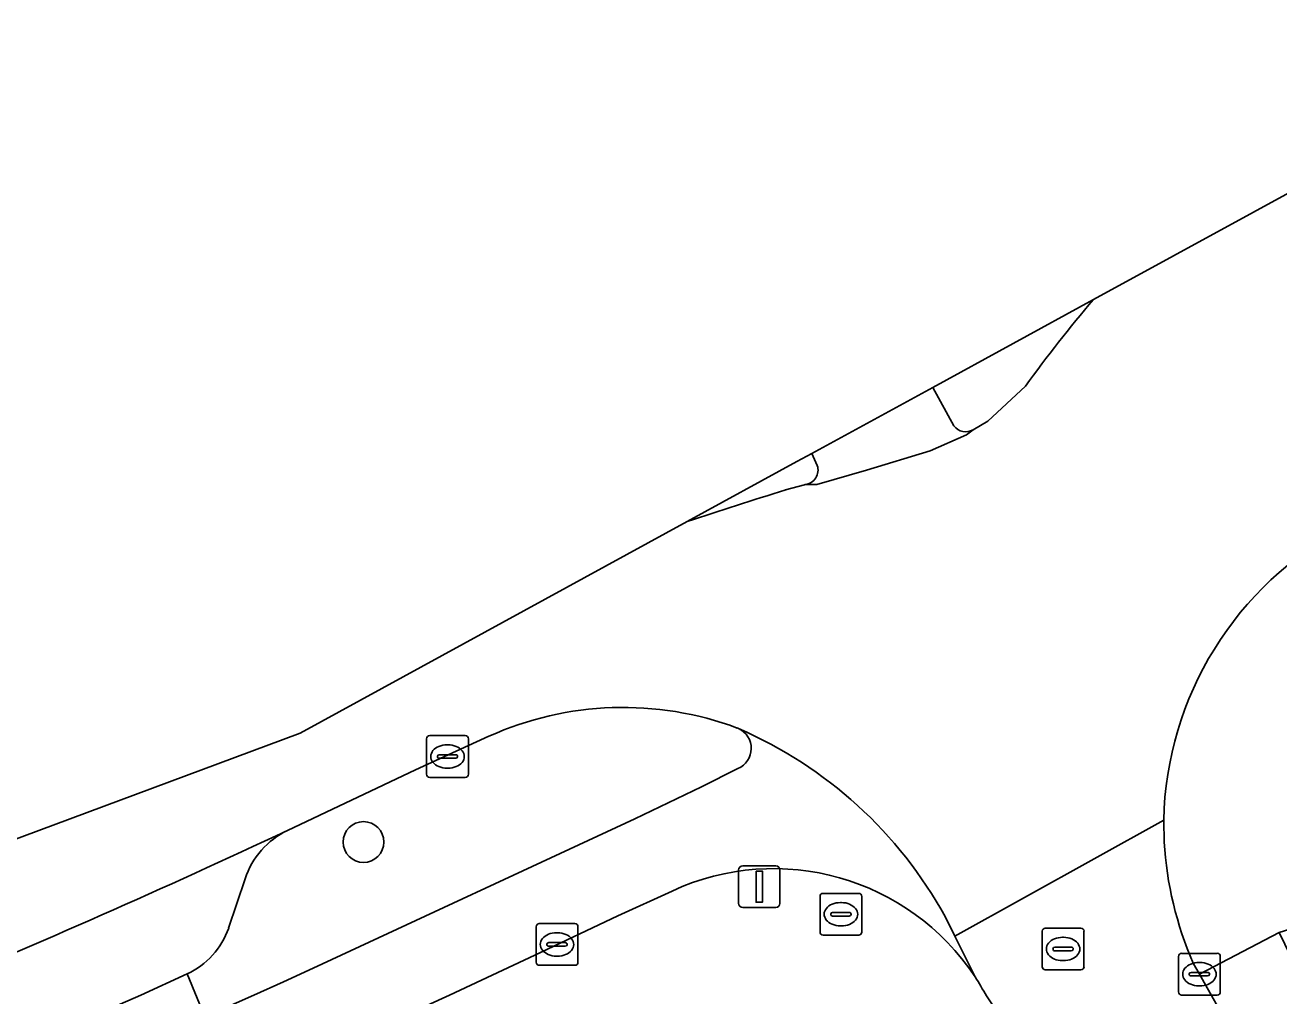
# Model space of a CAD drawing. Extents: x 162073 to 163043, y 381818 to 382561.
# Drawn here: x 162299.86 to 162329.9, y 382499.98 to 382523.25 of the extents above; entities that cross this region are included whole.
import ezdxf

# ---------------------------------------------------------------- set-up
doc = ezdxf.new("R2010")
doc.units = 0
for name, color, linetype in [('IMGEO_Berm_groen', 7, 'Continuous'), ('IMGEO_Berm_open', 7, 'Continuous'), ('IMGEO_Boom', 7, 'Continuous'), ('IMGEO_Brandkraan', 7, 'Continuous'), ('IMGEO_Fietspad_open', 7, 'Continuous'), ('IMGEO_Groenvoorziening', 7, 'Continuous'), ('IMGEO_Kolk', 7, 'Continuous'), ('IMGEO_Lichtmast', 7, 'Continuous'), ('IMGEO_Parkeervlak_open', 7, 'Continuous'), ('IMGEO_Rijbaan_lokaal_gesloten', 7, 'Continuous'), ('IMGEO_Rioolput', 7, 'Continuous'), ('IMGEO_Voetpad_open', 7, 'Continuous')]:
    doc.layers.add(name, color=color, linetype=linetype)

msp = doc.modelspace()

# ---------------------------------------------------------------- linework, layer by layer
at = {"layer": 'IMGEO_Berm_groen'}
for points in [[(162325.454, 382516.669), (162321.604, 382514.564), (162322.113, 382513.642)], [(162322.572, 382513.546), (162322.926, 382513.755), (162323.828, 382514.592)], [(162318.707, 382512.98), (162318.346, 382512.783), (162315.724, 382511.35)], [(162318.838, 382512.692), (162318.707, 382512.98)], [(162318.081, 382512.105), (162318.53, 382512.229), (162318.548, 382512.234)], [(162310.974, 382506.203), (162309.211, 382505.398), (162306.151, 382503.946)], [(162316.955, 382506.386), (162316.923, 382506.4)], [(162314.47, 382504.224), (162316.067, 382504.988), (162316.939, 382505.429)], [(162303.745, 382500.504), (162304.166, 382499.477), (162305.342, 382500), (162306.053, 382500.32), (162306.763, 382500.643), (162314.47, 382504.224)], [(162305.131, 382502.784), (162304.739, 382501.603)]]:
    msp.add_lwpolyline(points, dxfattribs=at)
for centre, radius, start, end in [((162348.707, 382496.792), 30.591, 139.4769, 144.4182), ((162322.396, 382513.851), 0.352, 216.385, 299.9887), ((162318.508, 382512.58), 0.348, 276.5967, 18.7203), ((162350.004, 382408.425), 108.483, 107.11343, 108.42053), ((162314.188, 382499.066), 7.827, 69.5486, 114.2447), ((162316.731, 382505.911), 0.525, 293.3695, 64.7149), ((162307.003, 382502.17), 1.97, 115.616, 161.8309), ((162302.932, 382502.239), 1.916, 295.1206, 340.6233)]:
    msp.add_arc(centre, radius, start, end, dxfattribs=at)
at = {"layer": 'IMGEO_Berm_open'}
msp.add_lwpolyline([(162304.166, 382499.477), (162303.745, 382500.504), (162302.635, 382500)], dxfattribs=at)
msp.add_arc((162238.249, 382643.061), 156.882, 287.88577, 294.23047, dxfattribs=at)
at = {"layer": 'IMGEO_Boom'}
msp.add_circle((162307.969, 382503.667), 0.489, dxfattribs=at)
at = {"layer": 'IMGEO_Brandkraan'}
for p, q in [((162318.904, 382501.51), (162318.904, 382502.362)), ((162318.979, 382502.436), (162319.831, 382502.436)), ((162319.392, 382502.216), (162319.417, 382502.216)), ((162319.905, 382502.362), (162319.905, 382501.51)), ((162319.163, 382501.93), (162319.163, 382501.942)), ((162319.206, 382501.979), (162319.604, 382501.979)), ((162319.647, 382501.942), (162319.647, 382501.93)), ((162319.601, 382501.893), (162319.203, 382501.893)), ((162319.415, 382501.656), (162319.39, 382501.656)), ((162319.831, 382501.436), (162318.979, 382501.436))]:
    msp.add_line(p, q, dxfattribs=at)
for points in [[(162318.904, 382501.51), (162318.904, 382502.362)], [(162318.979, 382502.436), (162319.831, 382502.436)], [(162319.905, 382502.362), (162319.905, 382501.51)], [(162319.831, 382501.436), (162318.979, 382501.436)]]:
    msp.add_lwpolyline(points, dxfattribs=at)
for centre, radius, start, end in [((162318.981, 382502.36), 0.0765, 91.552, 178.448), ((162318.981, 382502.36), 0.0765, 91.552, 178.448), ((162319.829, 382502.36), 0.0765, 1.552, 88.448), ((162319.829, 382502.36), 0.0765, 1.552, 88.448), ((162319.203, 382501.939), 0.0403, 85.8775, 175.7526), ((162319.2, 382501.929), 0.0366, 178.938, 274.7102), ((162319.604, 382501.936), 0.043, 264.8664, 352.4533), ((162319.608, 382501.941), 0.0386, 1.7309, 96.639), ((162318.981, 382501.512), 0.0765, 181.552, 268.448), ((162318.981, 382501.512), 0.0765, 181.552, 268.448), ((162319.829, 382501.512), 0.0765, 271.552, 358.448), ((162319.829, 382501.512), 0.0765, 271.552, 358.448)]:
    msp.add_arc(centre, radius, start, end, dxfattribs=at)
for centre, major_axis, ratio, start_param, end_param in [((162319.391, 382501.936), (-0.387, 0.002), 0.722429, 4.712389, 7.853982), ((162319.416, 382501.936), (-0.39, 0.002), 0.717154, 1.570796, 4.712389)]:
    msp.add_ellipse(centre, major_axis=major_axis, ratio=ratio, start_param=start_param, end_param=end_param, dxfattribs=at)
at = {"layer": 'IMGEO_Fietspad_open'}
for points in [[(162321.604, 382514.564), (162318.707, 382512.98), (162318.838, 382512.692)], [(162322.113, 382513.642), (162321.604, 382514.564)], [(162318.548, 382512.234), (162318.83, 382512.234), (162320.021, 382512.58), (162321.542, 382513.039), (162322.411, 382513.429), (162322.572, 382513.546)], [(162316.939, 382505.429), (162316.067, 382504.988), (162314.47, 382504.224), (162306.763, 382500.643), (162306.053, 382500.32), (162305.342, 382500), (162304.166, 382499.477)], [(162307.591, 382498.885), (162310.026, 382500), (162312.071, 382500.958), (162314.061, 382501.896), (162315.361, 382502.491)], [(162322.617, 382500.435), (162322.132, 382501.412), (162321.901, 382501.878)]]:
    msp.add_lwpolyline(points, dxfattribs=at)
for centre, radius, start, end in [((162322.396, 382513.851), 0.352, 216.385, 299.9887), ((162318.508, 382512.58), 0.348, 276.5967, 18.7203), ((162316.731, 382505.911), 0.525, 293.3695, 64.7149), ((162312.832, 382496.896), 10.347, 28.785, 66.5202), ((162317.795, 382497.248), 5.781, 33.4631, 114.8966)]:
    msp.add_arc(centre, radius, start, end, dxfattribs=at)
at = {"layer": 'IMGEO_Groenvoorziening'}
for points in [[(162333.722, 382493.641), (162329.903, 382501.496), (162327.992, 382500.499)], [(162327.992, 382500.499), (162330.884, 382495.357)]]:
    msp.add_lwpolyline(points, dxfattribs=at)
at = {"layer": 'IMGEO_Kolk'}
for p, q in [((162309.481, 382505.291), (162309.481, 382506.143)), ((162309.556, 382506.217), (162310.408, 382506.217)), ((162310.482, 382506.143), (162310.482, 382505.291)), ((162309.969, 382505.997), (162309.994, 382505.997)), ((162309.74, 382505.711), (162309.74, 382505.723)), ((162310.178, 382505.674), (162309.78, 382505.674)), ((162309.783, 382505.76), (162310.181, 382505.76)), ((162310.224, 382505.723), (162310.224, 382505.711)), ((162309.992, 382505.437), (162309.967, 382505.437)), ((162310.408, 382505.217), (162309.556, 382505.217)), ((162312.104, 382500.786), (162312.104, 382501.638)), ((162312.179, 382501.712), (162313.031, 382501.712)), ((162313.105, 382501.638), (162313.105, 382500.786)), ((162312.592, 382501.492), (162312.617, 382501.492)), ((162312.363, 382501.206), (162312.363, 382501.218)), ((162312.801, 382501.169), (162312.403, 382501.169)), ((162312.406, 382501.255), (162312.804, 382501.255)), ((162312.847, 382501.218), (162312.847, 382501.206)), ((162312.615, 382500.932), (162312.59, 382500.932)), ((162327.491, 382500.073), (162327.491, 382500.925)), ((162327.566, 382500.999), (162328.418, 382500.999)), ((162327.979, 382500.779), (162328.004, 382500.779)), ((162328.492, 382500.925), (162328.492, 382500.073)), ((162313.031, 382500.712), (162312.179, 382500.712)), ((162327.75, 382500.493), (162327.75, 382500.505)), ((162328.188, 382500.456), (162327.79, 382500.456)), ((162327.793, 382500.542), (162328.191, 382500.542)), ((162328.234, 382500.505), (162328.234, 382500.493)), ((162328.002, 382500.219), (162327.977, 382500.219)), ((162328.418, 382499.999), (162327.566, 382499.999))]:
    msp.add_line(p, q, dxfattribs=at)
for points in [[(162309.481, 382505.291), (162309.481, 382506.143)], [(162309.556, 382506.217), (162310.408, 382506.217)], [(162310.482, 382506.143), (162310.482, 382505.291)], [(162310.408, 382505.217), (162309.556, 382505.217)], [(162312.104, 382500.786), (162312.104, 382501.638)], [(162312.179, 382501.712), (162313.031, 382501.712)], [(162313.105, 382501.638), (162313.105, 382500.786)], [(162327.491, 382500.073), (162327.491, 382500.925)], [(162327.566, 382500.999), (162328.418, 382500.999)], [(162328.492, 382500.925), (162328.492, 382500.073)], [(162313.031, 382500.712), (162312.179, 382500.712)], [(162328.418, 382499.999), (162327.566, 382499.999)]]:
    msp.add_lwpolyline(points, dxfattribs=at)
for centre, radius, start, end in [((162309.558, 382506.141), 0.0765, 91.552, 178.448), ((162309.558, 382506.141), 0.0765, 91.552, 178.448), ((162310.406, 382506.141), 0.0765, 1.552, 88.448), ((162310.406, 382506.141), 0.0765, 1.552, 88.448), ((162309.78, 382505.72), 0.0403, 85.8775, 175.7526), ((162309.777, 382505.71), 0.0366, 178.938, 274.7102), ((162310.181, 382505.717), 0.043, 264.8664, 352.4533), ((162310.185, 382505.722), 0.0386, 1.7309, 96.639), ((162309.558, 382505.293), 0.0765, 181.552, 268.448), ((162309.558, 382505.293), 0.0765, 181.552, 268.448), ((162310.406, 382505.293), 0.0765, 271.552, 358.448), ((162310.406, 382505.293), 0.0765, 271.552, 358.448), ((162312.181, 382501.636), 0.0765, 91.552, 178.448), ((162312.181, 382501.636), 0.0765, 91.552, 178.448), ((162313.029, 382501.636), 0.0765, 1.552, 88.448), ((162313.029, 382501.636), 0.0765, 1.552, 88.448), ((162312.403, 382501.215), 0.0403, 85.8775, 175.7526), ((162312.4, 382501.205), 0.0366, 178.938, 274.7102), ((162312.804, 382501.212), 0.043, 264.8664, 352.4533), ((162312.808, 382501.217), 0.0386, 1.7309, 96.639), ((162312.181, 382500.788), 0.0765, 181.552, 268.448), ((162312.181, 382500.788), 0.0765, 181.552, 268.448), ((162313.029, 382500.788), 0.0765, 271.552, 358.448), ((162313.029, 382500.788), 0.0765, 271.552, 358.448), ((162327.568, 382500.923), 0.0765, 91.552, 178.448), ((162327.568, 382500.923), 0.0765, 91.552, 178.448), ((162328.416, 382500.923), 0.0765, 1.552, 88.448), ((162328.416, 382500.923), 0.0765, 1.552, 88.448), ((162327.79, 382500.502), 0.0403, 85.8775, 175.7526), ((162327.787, 382500.492), 0.0366, 178.938, 274.7102), ((162328.191, 382500.499), 0.043, 264.8664, 352.4533), ((162328.195, 382500.504), 0.0386, 1.7309, 96.639), ((162327.568, 382500.075), 0.0765, 181.552, 268.448), ((162327.568, 382500.075), 0.0765, 181.552, 268.448), ((162328.416, 382500.075), 0.0765, 271.552, 358.448), ((162328.416, 382500.075), 0.0765, 271.552, 358.448)]:
    msp.add_arc(centre, radius, start, end, dxfattribs=at)
for centre, major_axis, ratio, start_param, end_param in [((162309.968, 382505.717), (-0.387, 0.002), 0.722429, 4.712389, 7.853982), ((162309.993, 382505.717), (-0.39, 0.002), 0.717154, 1.570796, 4.712389), ((162312.591, 382501.212), (-0.387, 0.002), 0.722429, 4.712389, 7.853982), ((162312.616, 382501.212), (-0.39, 0.002), 0.717154, 1.570796, 4.712389), ((162327.978, 382500.499), (-0.387, 0.002), 0.722429, 4.712389, 7.853982), ((162328.003, 382500.499), (-0.39, 0.002), 0.717154, 1.570796, 4.712389)]:
    msp.add_ellipse(centre, major_axis=major_axis, ratio=ratio, start_param=start_param, end_param=end_param, dxfattribs=at)
at = {"layer": 'IMGEO_Lichtmast'}
for p, q in [((162316.953, 382502.197), (162316.953, 382502.997)), ((162316.953, 382502.997), (162316.953, 382502.197)), ((162317.053, 382503.097), (162317.843, 382503.097)), ((162317.843, 382503.097), (162317.053, 382503.097)), ((162317.943, 382502.997), (162317.943, 382502.197)), ((162317.943, 382502.197), (162317.943, 382502.997)), ((162317.843, 382502.097), (162317.053, 382502.097)), ((162317.053, 382502.097), (162317.843, 382502.097))]:
    msp.add_line(p, q, dxfattribs=at)
msp.add_lwpolyline([(162317.373, 382502.972), (162317.523, 382502.972), (162317.523, 382502.222), (162317.373, 382502.222), (162317.373, 382502.972)], dxfattribs=at)
for centre, start, end in [((162317.053, 382502.997), 90, 180), ((162317.053, 382502.997), 90, 180), ((162317.843, 382502.997), 0, 90), ((162317.843, 382502.997), 360, 90), ((162317.053, 382502.197), 180, 270), ((162317.053, 382502.197), 180, 270), ((162317.843, 382502.197), 270, 0), ((162317.843, 382502.197), 270, 0)]:
    msp.add_arc(centre, 0.1, start, end, dxfattribs=at)
at = {"layer": 'IMGEO_Parkeervlak_open'}
for points in [[(162304.739, 382501.603), (162305.131, 382502.784)], [(162302.635, 382500), (162303.745, 382500.504)]]:
    msp.add_lwpolyline(points, dxfattribs=at)
for centre, radius, start, end in [((162218.23, 382691.119), 206.795, 292.45218, 295.16097), ((162307.003, 382502.17), 1.97, 115.616, 161.8309), ((162302.932, 382502.239), 1.916, 295.1206, 340.6233), ((162238.249, 382643.061), 156.882, 287.88577, 294.23047)]:
    msp.add_arc(centre, radius, start, end, dxfattribs=at)
at = {"layer": 'IMGEO_Rijbaan_lokaal_gesloten'}
for points in [[(162390.424, 382547.177), (162388.63, 382547.92), (162387.156, 382548.53), (162379.056, 382551.861), (162376.977, 382552.716), (162374.994, 382553.502), (162335.121, 382521.954), (162325.454, 382516.669)], [(162323.828, 382514.592), (162322.926, 382513.755), (162322.572, 382513.546), (162322.411, 382513.429), (162321.542, 382513.039), (162320.021, 382512.58), (162318.83, 382512.234), (162318.548, 382512.234), (162318.53, 382512.229), (162318.081, 382512.105)], [(162315.724, 382511.35), (162306.448, 382506.279), (162282.905, 382497.501), (162245.387, 382486.842), (162201.279, 382474.422), (162185.966, 382468.979), (162180.588, 382467.067), (162160.813, 382456.745), (162145.022, 382444.832), (162130.306, 382431.424), (162118.152, 382417.002), (162108.457, 382405.716), (162072.514, 382380.58)], [(162306.151, 382503.946), (162309.211, 382505.398), (162310.974, 382506.203)], [(162316.923, 382506.4), (162316.955, 382506.386)], [(162321.901, 382501.878), (162322.132, 382501.412), (162327.136, 382504.191)], [(162327.146, 382503.667), (162327.136, 382504.191), (162322.132, 382501.412), (162322.617, 382500.435)], [(162335.462, 382485.538), (162330.884, 382495.357), (162327.992, 382500.499), (162327.841, 382500.767)], [(162322.889, 382499.978), (162323.749, 382498.694), (162323.948, 382498.32), (162324.928, 382496.476), (162326.202, 382494.038)]]:
    msp.add_lwpolyline(points, dxfattribs=at)
for centre, radius, start, end in [((162348.707, 382496.792), 30.591, 139.4769, 144.4182), ((162350.004, 382408.425), 108.483, 107.11343, 108.42053), ((162335.26, 382504.019), 8.125, 117.7359, 178.7889), ((162314.188, 382499.066), 7.827, 69.5486, 114.2447), ((162312.832, 382496.896), 10.347, 28.785, 66.5202), ((162218.23, 382691.119), 206.795, 292.45218, 295.16097), ((162335.82, 382504.212), 8.691, 183.5984, 203.3557), ((162317.764, 382497.237), 5.812, 28.138, 33.383)]:
    msp.add_arc(centre, radius, start, end, dxfattribs=at)
at = {"layer": 'IMGEO_Rioolput'}
for p, q in [((162324.226, 382500.678), (162324.226, 382501.53)), ((162324.301, 382501.604), (162325.153, 382501.604)), ((162324.714, 382501.384), (162324.739, 382501.384)), ((162325.227, 382501.53), (162325.227, 382500.678)), ((162324.485, 382501.098), (162324.485, 382501.11)), ((162324.923, 382501.061), (162324.525, 382501.061)), ((162324.528, 382501.147), (162324.926, 382501.147)), ((162324.969, 382501.11), (162324.969, 382501.098)), ((162324.737, 382500.824), (162324.712, 382500.824)), ((162325.153, 382500.604), (162324.301, 382500.604))]:
    msp.add_line(p, q, dxfattribs=at)
for points in [[(162324.226, 382500.678), (162324.226, 382501.53)], [(162324.301, 382501.604), (162325.153, 382501.604)], [(162325.227, 382501.53), (162325.227, 382500.678)], [(162325.153, 382500.604), (162324.301, 382500.604)]]:
    msp.add_lwpolyline(points, dxfattribs=at)
for centre, radius, start, end in [((162324.303, 382501.528), 0.0765, 91.552, 178.448), ((162324.303, 382501.528), 0.0765, 91.552, 178.448), ((162325.151, 382501.528), 0.0765, 1.552, 88.448), ((162325.151, 382501.528), 0.0765, 1.552, 88.448), ((162324.525, 382501.107), 0.0403, 85.8775, 175.7526), ((162324.522, 382501.097), 0.0366, 178.938, 274.7102), ((162324.926, 382501.104), 0.043, 264.8664, 352.4533), ((162324.93, 382501.109), 0.0386, 1.7309, 96.639), ((162324.303, 382500.68), 0.0765, 181.552, 268.448), ((162324.303, 382500.68), 0.0765, 181.552, 268.448), ((162325.151, 382500.68), 0.0765, 271.552, 358.448), ((162325.151, 382500.68), 0.0765, 271.552, 358.448)]:
    msp.add_arc(centre, radius, start, end, dxfattribs=at)
for centre, major_axis, ratio, start_param, end_param in [((162324.713, 382501.104), (-0.387, 0.002), 0.722429, 4.712389, 7.853982), ((162324.738, 382501.104), (-0.39, 0.002), 0.717154, 1.570796, 4.712389)]:
    msp.add_ellipse(centre, major_axis=major_axis, ratio=ratio, start_param=start_param, end_param=end_param, dxfattribs=at)
at = {"layer": 'IMGEO_Voetpad_open'}
for points in [[(162327.136, 382504.191), (162327.146, 382503.667)], [(162315.361, 382502.491), (162314.061, 382501.896), (162312.071, 382500.958), (162310.026, 382500), (162307.591, 382498.885)], [(162327.841, 382500.767), (162327.992, 382500.499), (162329.903, 382501.496), (162331.585, 382502.028)], [(162320.642, 382496.786), (162321.98, 382497.264), (162323.948, 382498.32), (162323.749, 382498.694), (162322.889, 382499.978)]]:
    msp.add_lwpolyline(points, dxfattribs=at)
for centre, radius, start, end in [((162335.26, 382504.019), 8.125, 117.7359, 178.7889), ((162335.82, 382504.212), 8.691, 183.5984, 203.3557), ((162317.795, 382497.248), 5.781, 33.4631, 114.8966), ((162317.764, 382497.237), 5.812, 28.138, 33.383)]:
    msp.add_arc(centre, radius, start, end, dxfattribs=at)

doc.saveas('drawing.dxf')
